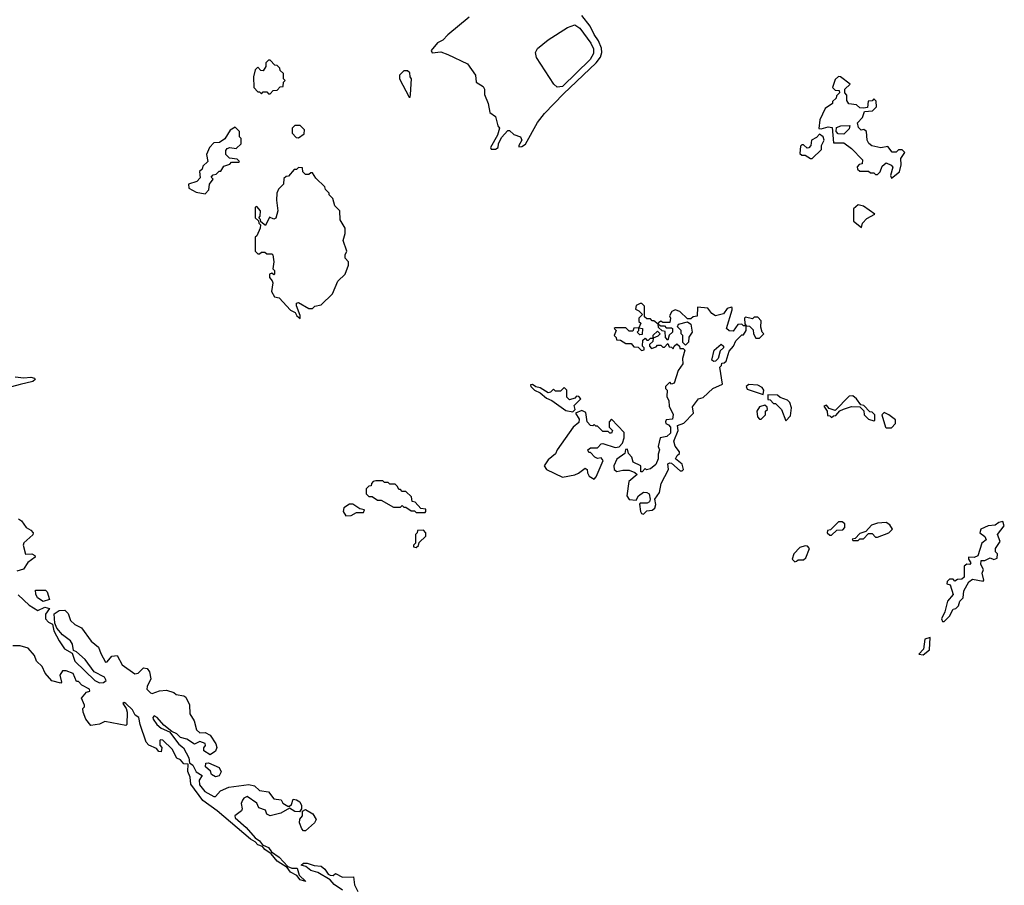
# Model space of a CAD drawing. Extents: x 2472589 to 2662339, y 701009 to 849030.
# Tile 346 of 406: x 2618292 to 2623886, y 733121 to 738041. Entities that reach past the tile are written whole.
import ezdxf

# ---------------------------------------------------------------- set-up
doc = ezdxf.new("R2010")
doc.units = 0

msp = doc.modelspace()

# ---------------------------------------------------------------- linework, layer by layer
at = {"layer": '0CON05XD'}
for points in [[(2620845.6, 738055), (2620724, 737955), (2620696.7, 737923.3), (2620665, 737910), (2620630, 737865), (2620635, 737852.5), (2620685, 737857.5), (2620725, 737843.3), (2620835, 737790), (2620880.5, 737725), (2620885.6, 737685.6), (2620925, 737661.2), (2620932, 737645), (2620932.5, 737615), (2620952.5, 737565), (2620963, 737513), (2620995, 737490), (2621007.5, 737437.5), (2621017.5, 737425), (2621006.7, 737385), (2620966.7, 737315), (2620970, 737305), (2620995, 737304.3)], [(2620995, 737304.3), (2621010, 737315), (2621011.2, 737335), (2621029.5, 737370.5), (2621065, 737410), (2621075, 737410), (2621098.3, 737388.3), (2621136.9, 737375), (2621144.4, 737355), (2621126.7, 737325), (2621128.3, 737318.3), (2621145, 737319.2), (2621165, 737332.5), (2621233.4, 737456.6), (2621273.3, 737506.7), (2621380.5, 737619.5), (2621567.1, 737795), (2621591.5, 737828.5), (2621599.5, 737855), (2621598.2, 737878.2), (2621580.6, 737920.6), (2621555, 737956.7), (2621532.9, 738002.9), (2621485, 738064)], [(2621345, 737657.5), (2621325.6, 737675), (2621227.5, 737825), (2621221.5, 737855), (2621233.7, 737876.3), (2621294.8, 737925.2), (2621403.4, 737996.6), (2621445, 738011.2), (2621475, 737993.1), (2621536.5, 737906.5), (2621551.5, 737875), (2621551.9, 737848.1), (2621532.2, 737815), (2621375, 737661.1), (2621345, 737657.5)], [(2619715, 737620), (2619731.7, 737638.3), (2619755, 737640), (2619771.7, 737658.3), (2619788.3, 737661.7), (2619790, 737685), (2619800, 737695), (2619790, 737705), (2619790, 737735), (2619771.7, 737751.7), (2619770, 737765), (2619755, 737780), (2619741.7, 737781.7), (2619715, 737810), (2619705, 737810), (2619690, 737795), (2619690, 737775), (2619675, 737750), (2619661.7, 737751.7), (2619645, 737770), (2619630, 737755), (2619620, 737715), (2619622.5, 737655), (2619645, 737630), (2619655, 737630), (2619665, 737620), (2619675, 737630), (2619695, 737630), (2619705, 737620), (2619715, 737620)], [(2620510, 737600), (2620512.5, 737615), (2620517.5, 737705), (2620510, 737715), (2620508.3, 737738.3), (2620495, 737750), (2620475, 737750), (2620450, 737725), (2620450, 737705), (2620505, 737600), (2620510, 737600)], [(2623245, 737140), (2623290, 737175), (2623300, 737215), (2623298.3, 737251.7), (2623320, 737285), (2623305, 737300), (2623285, 737300), (2623271.7, 737288.3), (2623248.3, 737288.3), (2623225, 737320), (2623185, 737312.5), (2623133, 737323), (2623117, 737337), (2623107.5, 737355), (2623102.5, 737405), (2623087, 737417), (2623072.5, 737412.5), (2623058.3, 737428.3), (2623052.5, 737455), (2623080, 737485), (2623091.7, 737518.3), (2623137, 737523), (2623160, 737545), (2623157, 737577), (2623145, 737590), (2623135, 737580), (2623113, 737577), (2623108.3, 737541.7), (2623085, 737537.5), (2623065, 737540), (2623047, 737557), (2623001.7, 737561.7), (2622990.7, 737580.7), (2622991.7, 737611.7), (2622980, 737625), (2622980, 737645), (2623010, 737675), (2622955, 737716.7), (2622943, 737717), (2622925, 737700), (2622910, 737655), (2622925, 737640), (2622948.3, 737638.3), (2622950, 737625), (2622931.7, 737608.3), (2622930, 737595), (2622910, 737575), (2622910, 737565), (2622867.5, 737535), (2622838.3, 737471.7), (2622831.7, 737421.7), (2622845, 737420), (2622885, 737432.5), (2622908.3, 737428.3), (2622915, 737340), (2622975, 737340), (2623018.3, 737308.3), (2623080, 737245), (2623078.3, 737221.7), (2623061.7, 737218.3), (2623050, 737205), (2623051.7, 737191.7), (2623065, 737180), (2623115, 737180), (2623125, 737170), (2623145, 737170), (2623155, 737160), (2623165, 737160), (2623180, 737175), (2623191.7, 737208.3), (2623215, 737227.5), (2623243, 737213), (2623251.7, 737201.7), (2623240, 737155), (2623245, 737140)], [(2619345, 737050), (2619367, 737073), (2619370, 737105), (2619390, 737135), (2619380, 737145), (2619391.7, 737158.3), (2619408.3, 737161.7), (2619425, 737180), (2619435, 737180), (2619451.7, 737208.3), (2619485, 737220), (2619495, 737230), (2619535, 737230), (2619540, 737235), (2619527, 737247), (2619483, 737253), (2619462.5, 737275), (2619463.6, 737296.4), (2619471.2, 737308.8), (2619485, 737313.3), (2619521.7, 737308.3), (2619550, 737335), (2619550, 737365), (2619540, 737375), (2619540, 737405), (2619515, 737430), (2619487, 737413), (2619456.4, 737363.6), (2619427, 737343), (2619395, 737340), (2619370, 737315), (2619352.5, 737275), (2619360, 737235), (2619331.7, 737208.3), (2619328.3, 737191.7), (2619313, 737177), (2619317.5, 737142.5), (2619298.8, 737121.2), (2619250, 737105), (2619253, 737083), (2619295, 737060), (2619345, 737050)], [(2619875, 737370), (2619908.3, 737391.7), (2619910, 737415), (2619885, 737440), (2619855, 737440), (2619840, 737425), (2619840, 737395), (2619861.7, 737371.7), (2619875, 737370)], [(2622975, 737390), (2622941.7, 737391.7), (2622930, 737405), (2622931.7, 737428.3), (2622957, 737437), (2623008.3, 737438.3), (2623005, 737420), (2622975, 737390)], [(2622795, 737252.5), (2622847, 737303), (2622847.5, 737325), (2622862.5, 737355), (2622857.5, 737375), (2622835, 737390), (2622819.3, 737370.7), (2622790, 737355), (2622787.5, 737325), (2622775, 737312.5), (2622765, 737310), (2622745, 737330), (2622735, 737330), (2622728.3, 737321.7), (2622725, 737280), (2622735, 737270), (2622755, 737270), (2622785, 737252.5), (2622795, 737252.5)], [(2619885, 736342.5), (2619885, 736360), (2619863.8, 736415), (2619865, 736430), (2619875, 736432.5), (2619935, 736400), (2619955, 736400), (2619968.3, 736411.7), (2620005, 736420), (2620068.3, 736481.7), (2620100, 736555), (2620140, 736595), (2620160, 736645), (2620160, 736665), (2620140, 736685), (2620140, 736705), (2620150, 736725), (2620130, 736785), (2620140, 736825), (2620140, 736855), (2620113, 736903), (2620110, 736955), (2620083, 736983), (2620070, 737025), (2620050, 737045), (2620050, 737055), (2620030, 737075), (2620025, 737090), (2619975, 737140), (2619955, 737170), (2619945, 737170), (2619935, 737160), (2619915, 737160), (2619900, 737175), (2619898.3, 737198.3), (2619875, 737200), (2619865, 737190), (2619851.7, 737188.3), (2619818.3, 737151.7), (2619805, 737150), (2619791.7, 737138.3), (2619790, 737105), (2619761.7, 737078.3), (2619752.5, 737055), (2619750, 737015), (2619757.5, 736955), (2619747, 736913), (2619735, 736907.5), (2619711.7, 736918.3), (2619688.3, 736871.7), (2619661.7, 736891.7), (2619660, 736905), (2619650, 736915), (2619657, 736923), (2619660, 736955), (2619638.3, 736978.3), (2619630, 736975), (2619630, 736915), (2619648.3, 736898.3), (2619650, 736885), (2619660, 736875), (2619657.5, 736855), (2619638.3, 736811.7), (2619630, 736805), (2619630, 736725), (2619645, 736710), (2619655, 736710), (2619665, 736720), (2619685, 736720), (2619695, 736710), (2619725, 736710), (2619730, 736705), (2619736.2, 736665), (2619730, 736625), (2619740, 736615), (2619740, 736595), (2619735, 736590), (2619725, 736600), (2619710, 736595), (2619710, 736575), (2619727, 736557), (2619730, 736545), (2619722.5, 736495), (2619740, 736465), (2619765, 736460), (2619830.5, 736390.5), (2619856.4, 736376.4), (2619867, 736357), (2619885, 736342.5)], [(2623075, 736860), (2623080, 736885), (2623105, 736910), (2623150, 736935), (2623085, 736980), (2623055, 736987.5), (2623030, 736965), (2623030, 736895), (2623075, 736860)], [(2621835, 735230), (2621855, 735250), (2621885, 735252.5), (2621900, 735265), (2621906.2, 735285), (2621900, 735315), (2621927, 735353), (2621936.7, 735405), (2621977.5, 735485), (2621973.6, 735516.4), (2621985, 735522.5), (2621995, 735520), (2622045, 735476), (2622055, 735476.2), (2622063.8, 735485), (2622055, 735513.8), (2622017.5, 735545), (2622026.4, 735563.6), (2622040, 735575), (2622040, 735585), (2622016.1, 735616.1), (2622008.8, 735645), (2622032.5, 735705), (2622030, 735735), (2622065, 735746.7), (2622120, 735805), (2622115, 735840), (2622147.5, 735885), (2622175, 735892.5), (2622230, 735945), (2622285, 735970), (2622270, 736065), (2622280, 736075), (2622281.7, 736088.3), (2622295, 736090), (2622305, 736100), (2622323, 736157), (2622347.5, 736185), (2622360, 736215), (2622395, 736250), (2622405, 736250), (2622420, 736275), (2622420, 736300), (2622405, 736300), (2622395, 736310), (2622371.7, 736308.3), (2622345, 736270), (2622322.7, 736272.7), (2622307.5, 736285), (2622339.3, 736390.7), (2622340, 736405), (2622335, 736407.5), (2622310.7, 736399.3), (2622290.7, 736369.3), (2622245, 736357.5), (2622225, 736370), (2622201.7, 736401.7), (2622143, 736407), (2622140, 736355), (2622118.3, 736351.7), (2622105, 736340), (2622085, 736340), (2622042.3, 736382.3), (2622015, 736391.2), (2621997, 736383), (2621983, 736357), (2621990, 736345), (2621985, 736320), (2621945, 736320), (2621935, 736327.5), (2621921.7, 736318.3), (2621920, 736310), (2621935, 736300), (2621955, 736300), (2621965, 736290), (2621995, 736290), (2622000, 736285), (2622000, 736265), (2621981.7, 736248.3), (2621975, 736220), (2621960, 736235), (2621958.3, 736268.3), (2621941.7, 736271.7), (2621921.7, 736291.7), (2621920, 736310), (2621895, 736330), (2621885, 736330), (2621875, 736340), (2621855, 736340), (2621841.7, 736351.7), (2621841.7, 736411.7), (2621827, 736427), (2621817, 736427), (2621793.6, 736416.4), (2621790, 736395), (2621810, 736385), (2621830, 736365), (2621810, 736345), (2621810, 736325), (2621820, 736315), (2621810, 736290), (2621830, 736285), (2621828.3, 736251.7), (2621815, 736250), (2621800, 736265), (2621810, 736275), (2621810, 736290), (2621781.7, 736288.3), (2621775, 736270), (2621755, 736270), (2621735, 736290), (2621675, 736290), (2621670, 736285), (2621680, 736275), (2621670, 736245), (2621680, 736235), (2621681.7, 736221.7), (2621705, 736220), (2621735, 736200), (2621765, 736200), (2621781.7, 736181.7), (2621805, 736180), (2621825, 736160), (2621840, 736165), (2621840, 736175), (2621830, 736185), (2621831.7, 736218.3), (2621845, 736230), (2621855, 736220), (2621865, 736220), (2621875, 736230), (2621890, 736230), (2621891.7, 736248.3), (2621915, 736270), (2621930, 736255), (2621918.3, 736241.7), (2621890, 736230), (2621888.3, 736211.7), (2621870, 736195), (2621870, 736185), (2621881.7, 736171.7), (2621908.3, 736181.7), (2621915, 736190), (2621935, 736190), (2621945, 736180), (2621955, 736180), (2621975, 736200), (2621981.7, 736181.7), (2621995, 736180), (2622005, 736170), (2622010, 736185), (2622025, 736197.5), (2622040, 736185), (2622041.7, 736171.7), (2622061.7, 736171.7), (2622071.7, 736161.7), (2622056.7, 736115), (2622060, 736085), (2622033, 736047), (2622010, 735975), (2621995, 735970), (2621985, 735980), (2621960, 735955), (2621960, 735945), (2621970, 735935), (2621968.3, 735898.3), (2621980, 735875), (2621981.2, 735845), (2622004.2, 735795.8), (2622000, 735770), (2621965, 735766.2), (2621960, 735755), (2621962.5, 735745), (2621978.8, 735738.8), (2621990, 735725), (2621990, 735690), (2621968.6, 735671.4), (2621930, 735665), (2621918.8, 735615), (2621927.5, 735595), (2621919.3, 735570.7), (2621920, 735545), (2621906.7, 735513.3), (2621875, 735487.5), (2621852.5, 735482.5), (2621845, 735490), (2621828.3, 735471.7), (2621821.7, 735471.7), (2621820, 735505), (2621777.5, 735525), (2621770, 735555), (2621750, 735575), (2621745, 735600), (2621733, 735597), (2621730, 735575), (2621685, 735542.5), (2621667.5, 735505), (2621670, 735485), (2621685, 735472.5), (2621719.3, 735480.7), (2621755, 735480), (2621787, 735467), (2621800, 735455), (2621752.5, 735415), (2621742, 735335), (2621754.2, 735314.2), (2621795, 735310), (2621806.7, 735335), (2621835, 735356.2), (2621855, 735353.8), (2621867.5, 735345), (2621873.3, 735315), (2621869.3, 735300.7), (2621856.4, 735293.6), (2621817.5, 735292.5), (2621812.5, 735287.5), (2621818, 735245), (2621825, 735233.3), (2621835, 735230)], [(2622495, 736230), (2622520, 736255), (2622510, 736265), (2622502.5, 736292.5), (2622505, 736330), (2622485, 736350), (2622465, 736350), (2622455, 736340), (2622415, 736350), (2622410, 736345), (2622411.7, 736311.7), (2622420, 736300), (2622438.3, 736298.3), (2622458.3, 736278.3), (2622460, 736255), (2622475, 736230), (2622495, 736230)], [(2622075, 736190), (2622060, 736205), (2622060, 736245), (2622050, 736255), (2622050, 736275), (2622030, 736295), (2622035, 736310), (2622085, 736322.5), (2622105, 736310), (2622112.5, 736265), (2622093, 736237), (2622091.7, 736208.3), (2622075, 736190)], [(2622235, 736097.5), (2622223.3, 736105), (2622238.3, 736161.7), (2622277, 736197), (2622290, 736185), (2622290, 736175), (2622271.7, 736158.3), (2622260, 736115), (2622245, 736100), (2622235, 736097.5)], [(2618265, 736010.4), (2618314.6, 736005.4), (2618355, 736008.6), (2618375, 736002.5), (2618380, 735995), (2618366.7, 735985), (2618295, 735967.1), (2618245, 735954)], [(2621435, 735812), (2621447.5, 735825), (2621441.7, 735848.3), (2621480, 735885), (2621468.3, 735898.3), (2621455, 735900), (2621445, 735890), (2621415, 735880), (2621400, 735895), (2621400, 735935), (2621385, 735950), (2621365, 735930), (2621335, 735930), (2621325, 735940), (2621307, 735923), (2621295, 735920), (2621248, 735948), (2621223.9, 735953.9), (2621205, 735967.5), (2621193.9, 735966.1), (2621196.7, 735955), (2621216.2, 735935), (2621248.9, 735918.9), (2621285, 735888.6), (2621315.9, 735875.9), (2621395, 735818.6), (2621435, 735812)], [(2622515, 735910), (2622520, 735935), (2622509.3, 735949.3), (2622485, 735962.5), (2622435, 735967.5), (2622420, 735955), (2622425, 735940), (2622515, 735910)], [(2622645, 735760), (2622671.7, 735788.3), (2622677.5, 735835), (2622667.5, 735865), (2622655, 735877.5), (2622613, 735893), (2622597, 735907), (2622541.7, 735908.3), (2622541.7, 735881.7), (2622555, 735880), (2622575, 735860), (2622585, 735860), (2622620, 735825), (2622645, 735760)], [(2623145, 735760), (2623150, 735765), (2623150, 735795), (2623135, 735810), (2623121.7, 735811.7), (2623088.3, 735848.3), (2623071.7, 735851.7), (2623046.4, 735886.4), (2623025, 735902.5), (2623005, 735900), (2622925, 735820), (2622891.7, 735831.7), (2622875, 735850), (2622860, 735845), (2622880, 735815), (2622881.7, 735791.7), (2622895, 735790), (2622905, 735780), (2622915, 735790), (2622928.3, 735791.7), (2622951.7, 735818.3), (2622973, 735827), (2623018.3, 735841.7), (2623065, 735840), (2623088.3, 735818.3), (2623090, 735795), (2623115, 735770), (2623145, 735760)], [(2622505, 735770), (2622530, 735795), (2622530, 735815), (2622540, 735825), (2622538.3, 735838.3), (2622525, 735850), (2622495, 735840), (2622480, 735815), (2622483, 735783), (2622495, 735770), (2622505, 735770)], [(2621555, 735430), (2621567, 735443), (2621607.5, 735535), (2621595, 735550), (2621575, 735547.5), (2621560, 735555), (2621535, 735580), (2621525, 735580), (2621520, 735595), (2621535, 735607.5), (2621575, 735607.5), (2621595, 735630), (2621605, 735632.5), (2621675, 735610), (2621697, 735613), (2621717, 735633), (2621726.7, 735665), (2621726.7, 735695), (2621655, 735770), (2621640, 735755), (2621640, 735725), (2621660, 735705), (2621655, 735690), (2621645, 735690), (2621635, 735700), (2621605, 735700), (2621575, 735730), (2621565, 735730), (2621555, 735740), (2621547.5, 735732.5), (2621535, 735733.3), (2621516.7, 735755), (2621508.3, 735808.3), (2621485, 735820), (2621450, 735805), (2621469.5, 735769.5), (2621468, 735752), (2621436, 735725), (2621344.5, 735595.5), (2621336, 735574), (2621295, 735538.8), (2621271.4, 735505), (2621284.4, 735484.4), (2621375, 735440), (2621445.8, 735454.2), (2621467, 735463), (2621505, 735492.5), (2621516.7, 735485), (2621517.5, 735465), (2621527, 735447), (2621555, 735430)], [(2623245, 735720), (2623267.5, 735745), (2623267, 735767), (2623230, 735795), (2623202.5, 735807.5), (2623190, 735795), (2623210, 735725), (2623215, 735720), (2623245, 735720)], [(2620595, 735240), (2620600, 735245), (2620598.3, 735258.3), (2620571.7, 735261.7), (2620538.3, 735298.3), (2620521.7, 735301.7), (2620518.3, 735328.3), (2620485, 735360), (2620465, 735360), (2620455, 735370), (2620445, 735370), (2620438.3, 735388.3), (2620425, 735400), (2620395, 735400), (2620385, 735410), (2620365, 735410), (2620355, 735420), (2620315, 735420), (2620300, 735415), (2620290, 735405), (2620288.3, 735391.7), (2620275, 735390), (2620260, 735375), (2620260, 735345), (2620275, 735330), (2620295, 735330), (2620325, 735310), (2620345, 735310), (2620415, 735270), (2620455, 735270), (2620465, 735280), (2620475, 735270), (2620485, 735270), (2620515, 735250), (2620535, 735250), (2620545, 735240), (2620595, 735240)], [(2620145, 735220), (2620175, 735222.5), (2620205, 735240), (2620245, 735240), (2620250, 735255), (2620225, 735260), (2620185, 735287.5), (2620165, 735286.7), (2620133.3, 735266.7), (2620130, 735245), (2620145, 735220)], [(2618285, 735203.3), (2618301.7, 735191.7), (2618327.5, 735155), (2618355, 735140), (2618367.5, 735125), (2618366.4, 735113.6), (2618315, 735066.7), (2618310.8, 735055), (2618325, 735002.5), (2618360, 735005), (2618377.5, 734995), (2618380, 734985), (2618337.5, 734955), (2618312.5, 734917.5), (2618275, 734906.2)], [(2622905, 735110), (2622935, 735140), (2622968.3, 735141.7), (2622980, 735155), (2622980, 735175), (2622965, 735187.5), (2622943, 735187), (2622898.3, 735141.7), (2622881.7, 735138.3), (2622880, 735125), (2622895, 735110), (2622905, 735110)], [(2623055, 735080), (2623065, 735090), (2623085, 735090), (2623115, 735120), (2623135, 735120), (2623155, 735100), (2623165, 735100), (2623230, 735125), (2623250, 735145), (2623235, 735170), (2623215, 735182.5), (2623165, 735180), (2623131.7, 735168.3), (2623098.3, 735131.7), (2623065, 735120), (2623038.3, 735091.7), (2623021.7, 735088.3), (2623025, 735080), (2623055, 735080)], [(2623545, 734620), (2623575, 734650), (2623595, 734690), (2623610, 734695), (2623625, 734710), (2623632.5, 734735), (2623652.5, 734755), (2623656.7, 734795), (2623683.6, 734846.4), (2623705, 734860), (2623765, 734850), (2623770, 734855), (2623760, 734895), (2623767.5, 734915), (2623752.5, 734945), (2623753.6, 734966.4), (2623775, 734967.5), (2623805, 734982.5), (2623827, 734973), (2623845, 734980), (2623847.5, 735005), (2623836.7, 735016.7), (2623836.2, 735035), (2623862.5, 735075), (2623846.7, 735115), (2623886, 735164), (2623878.3, 735188.3), (2623855, 735183.3), (2623835, 735167.5), (2623795, 735163.3), (2623752.5, 735145), (2623747.5, 735125), (2623775, 735102.5), (2623782.5, 735085), (2623757.5, 735065), (2623735.9, 734994.1), (2623715, 734984), (2623682.5, 734985), (2623682.5, 734975), (2623696.4, 734953.6), (2623690, 734945), (2623673.6, 734946.4), (2623657.5, 734935), (2623658, 734872), (2623645, 734860), (2623620.7, 734859.3), (2623605, 734850), (2623595, 734860), (2623575, 734860), (2623561.7, 734848.3), (2623560, 734835), (2623578.3, 734828.3), (2623596.2, 734773.8), (2623562.5, 734735), (2623547.5, 734675), (2623530, 734635), (2623535, 734620), (2623545, 734620)], [(2620545, 735040), (2620558.3, 735051.7), (2620561.7, 735068.3), (2620600, 735105), (2620600, 735125), (2620585, 735140), (2620551.7, 735138.3), (2620550, 735125), (2620540, 735115), (2620540, 735065), (2620530, 735055), (2620530, 735045), (2620545, 735040)], [(2622695, 734960), (2622705, 734962.5), (2622715, 734970), (2622745, 734970), (2622758.3, 734981.7), (2622780, 735035), (2622768.3, 735048.3), (2622755, 735050), (2622725, 735040), (2622690, 735005), (2622680, 734975), (2622695, 734960)], [(2618425, 734733.3), (2618393.3, 734755), (2618382.5, 734775), (2618381.7, 734798.3), (2618437.5, 734797.5), (2618448.3, 734788.3), (2618460, 734745), (2618425, 734733.3)], [(2618282.6, 734772.6), (2618345, 734712.3), (2618395, 734682.5), (2618435, 734702.5), (2618460, 734695), (2618438.3, 734661.7), (2618438.6, 734635), (2618455, 734615.7), (2618477.5, 734605), (2618485, 734566.7), (2618515, 734510), (2618546.7, 734465), (2618589.5, 734439.5), (2618604.4, 734394.4), (2618717.8, 734285), (2618745, 734271.9), (2618766.9, 734273.1), (2618782, 734285), (2618773.2, 734303.2), (2618714.5, 734334.5), (2618664.3, 734405), (2618615, 734447.5), (2618597.5, 734455), (2618590.8, 734490.8), (2618580.3, 734510.3), (2618534.6, 734544.6), (2618502.9, 734582.9), (2618490.7, 734610.7), (2618487, 734663), (2618515, 734683.3), (2618547.5, 734685), (2618567.5, 734665), (2618580, 734625), (2618603.9, 734603.9), (2618642.5, 734585), (2618698.3, 734508.3), (2618740, 734475), (2618752, 734438), (2618778.3, 734388.3), (2618789.3, 734390.7), (2618815, 734423.3), (2618846.1, 734426.1), (2618874.4, 734374.4), (2618945, 734323.3), (2618965, 734327.5), (2618995, 734356.7), (2619015, 734353.3), (2619030, 734335), (2619037.5, 734295), (2619015, 734250), (2619013.3, 734235), (2619033.9, 734213.9), (2619045, 734211.2), (2619085, 734226.2), (2619125, 734230), (2619167, 734217), (2619180, 734205), (2619225, 734197.5), (2619235, 734190), (2619256.4, 734146.4), (2619258.8, 734095), (2619283.8, 734055), (2619296.2, 734005), (2619315, 733986.7), (2619345, 733988.8), (2619373.3, 733975), (2619406.7, 733925), (2619412.5, 733905), (2619405, 733882.5), (2619373, 733863), (2619337.5, 733885), (2619338.3, 733901.7), (2619347.5, 733915), (2619345, 733927.5), (2619315, 733937.5), (2619285, 733922.5), (2619240.7, 733950.7), (2619205, 733961.2), (2619185, 733981.2), (2619155.9, 733995.9), (2619111.1, 734031.1), (2619073.3, 734075), (2619055, 734083.8), (2619048, 734075), (2619049.4, 734065), (2619070.5, 734035), (2619095, 734014.4), (2619142.7, 733992.7), (2619195, 733922.2), (2619221.4, 733901.4), (2619252.7, 733845), (2619256.4, 733816.4), (2619275, 733804.5), (2619295, 733766.5), (2619328.8, 733745), (2619312.1, 733717.9), (2619312.4, 733692.4), (2619343.7, 733653.7), (2619395, 733625.8), (2619405, 733625.8), (2619432.9, 733657.1), (2619480.6, 733679.4), (2619593.6, 733693.6), (2619626.1, 733686.1), (2619655, 733660), (2619705, 733652.5), (2619735, 733612.5), (2619776.7, 733606.7), (2619787, 733587), (2619815, 733570), (2619825, 733570), (2619835, 733580), (2619845, 733610), (2619865, 733607.5), (2619882.5, 733595), (2619892.5, 733575), (2619892.5, 733555), (2619881.7, 733538.3), (2619855, 733540), (2619825, 733560), (2619775, 733530), (2619715, 733516.2), (2619696.7, 733525), (2619687.7, 733547.7), (2619651.2, 733561.2), (2619638.1, 733588.1), (2619583.9, 733626.1), (2619565, 733616.7), (2619556.7, 733605), (2619550, 733585), (2619556.2, 733555), (2619552.5, 733545), (2619514.5, 733515), (2619516.7, 733505), (2619578.8, 733448.8), (2619630, 733390), (2619655, 733374.4), (2619671.3, 733351.3), (2619704.4, 733335), (2619721.4, 733311.4), (2619765, 733280.4), (2619815, 733226.9)], [(2623425, 734430), (2623461.7, 734458.3), (2623465, 734530), (2623435, 734520), (2623427, 734463), (2623400, 734435), (2623425, 734430)], [(2619815, 733226.9), (2619838.4, 733218.4), (2619867.8, 733217.8), (2619878.9, 733178.9), (2619918.3, 733141.7), (2619885, 733151.8), (2619866, 733176), (2619830.4, 733195), (2619811.7, 733221.7), (2619755, 733257.8), (2619719.5, 733299.5), (2619683.9, 733323.9), (2619671.4, 733341.4), (2619645, 733351.2), (2619628.8, 733368.8), (2619603.2, 733383.2), (2619413.1, 733545), (2619332.6, 733602.6), (2619263.8, 733695), (2619260, 733735), (2619247, 733767), (2619249.2, 733809.2), (2619225, 733810.8), (2619205, 733834.2), (2619184.3, 733844.3), (2619158.6, 733895), (2619105, 733946.7), (2619091.7, 733948.3), (2619087, 733943), (2619088.3, 733918.3), (2619100, 733905), (2619095, 733880), (2619081.7, 733881.7), (2619068.3, 733898.3), (2619025, 733917.5), (2619010, 733935), (2618975.7, 734035.7), (2618968.6, 734075), (2618948.3, 734088.3), (2618931.7, 734118.3), (2618895, 734154), (2618885, 734159.2), (2618876.7, 734155), (2618896.1, 734126.1), (2618902.5, 734105), (2618900, 734035), (2618895, 734030), (2618775, 734052.5), (2618745, 734037.5), (2618695, 734030), (2618667.5, 734065), (2618652.5, 734105), (2618650, 734125), (2618660, 734135), (2618660, 734145), (2618642.5, 734185), (2618671.7, 734218.3), (2618690, 734225), (2618687.5, 734235), (2618645, 734257.5), (2618625, 734280), (2618615, 734280), (2618596, 734325), (2618555, 734340), (2618535, 734340), (2618520, 734315), (2618530, 734275), (2618525, 734270), (2618475, 734282.5), (2618436.4, 734326.4), (2618420, 734365), (2618387.5, 734395), (2618376.1, 734426.1), (2618339.3, 734469.3), (2618295, 734482.5), (2618251.7, 734481.7)], [(2619405, 733736.7), (2619380.7, 733750.7), (2619375, 733770), (2619347.5, 733795), (2619350, 733815), (2619365, 733817.5), (2619425, 733790), (2619435.8, 733765), (2619425, 733743.3), (2619405, 733736.7)], [(2619915, 733430), (2619905, 733430), (2619895, 733442.5), (2619881.2, 733475), (2619884, 733496), (2619897.5, 733515), (2619898.3, 733541.7), (2619915, 733552.5), (2619956.4, 733526.4), (2619976.7, 733495), (2619967.5, 733475), (2619915, 733430)], [(2620125, 733093.3), (2620077.5, 733125), (2620055, 733152.5), (2619985, 733194.2), (2619945, 733204.4), (2619917.7, 733227.7), (2619890, 733235), (2619905, 733246.7), (2619925, 733246.7), (2619965, 733233.3), (2620005, 733230), (2620025, 733213.3), (2620043.9, 733183.9), (2620055, 733178.8), (2620072.5, 733177.5), (2620085, 733187.5), (2620125, 733166.7), (2620188.3, 733168.3), (2620193, 733123), (2620212.5, 733085)]]:
    msp.add_lwpolyline(points, dxfattribs=at)

doc.saveas('drawing.dxf')
